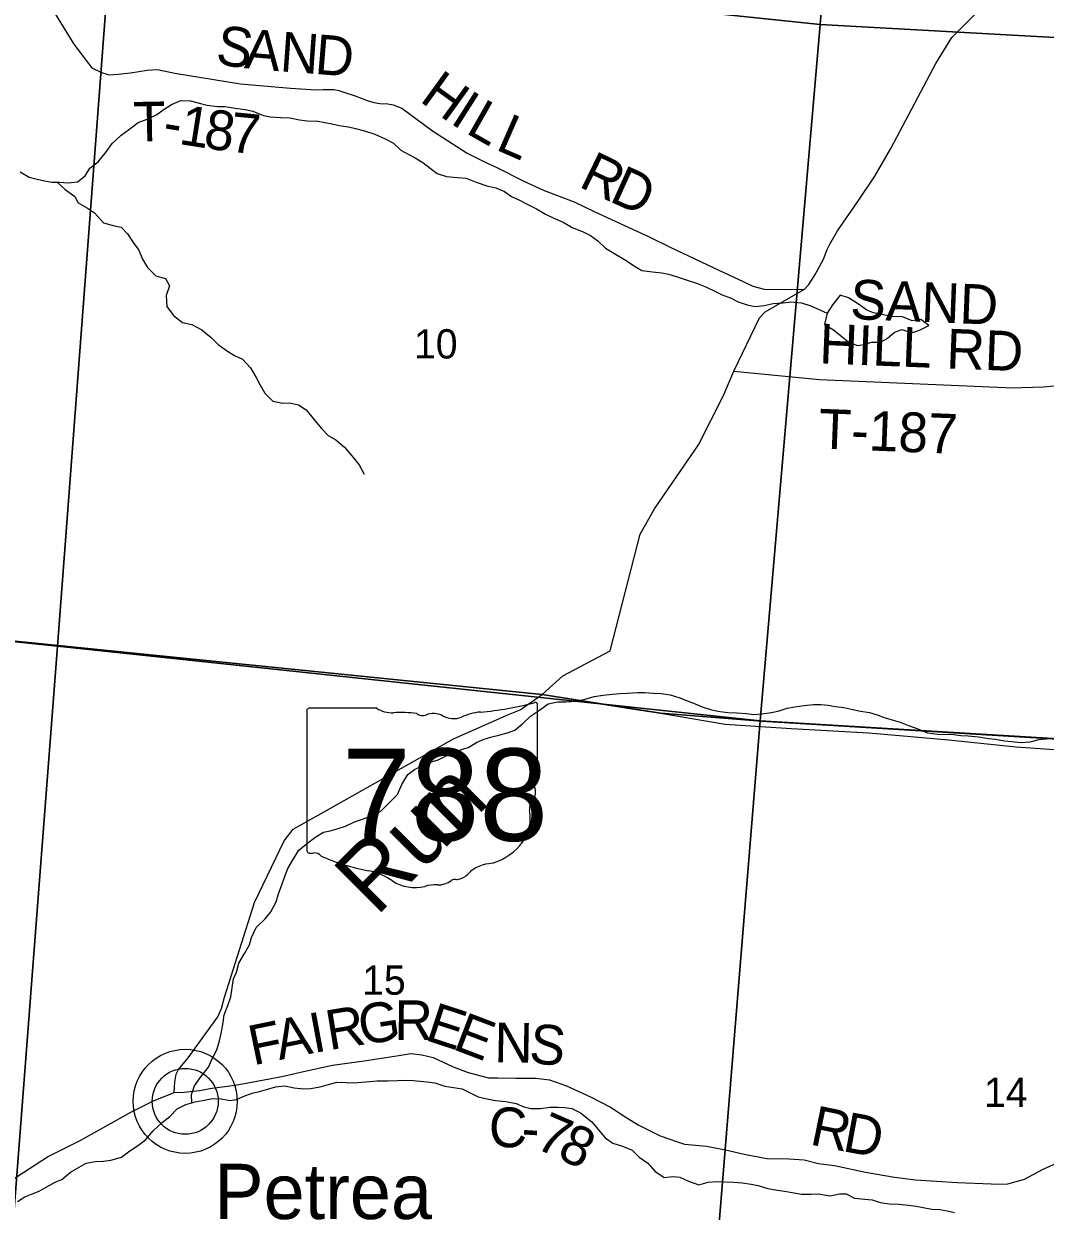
# Model space of a CAD drawing. Extents: x 1715311 to 2083412, y 146837 to 553079.
# Drawn here: x 1938656 to 1946363, y 390110 to 399072 of the extents above; entities that cross this region are included whole.
import ezdxf

# ---------------------------------------------------------------- set-up
doc = ezdxf.new("R2010")
doc.units = 0
for name, color, linetype in [('GM_X_County_Road', 7, 'Continuous'), ('GM_X_County_Road_Text', 7, 'Continuous'), ('GM_X_Minor_Lake', 7, 'Continuous'), ('GM_X_Minor_River', 7, 'Continuous'), ('GM_X_Minor_River_Text', 7, 'Continuous'), ('GM_X_Section', 7, 'Continuous'), ('GM_X_Section_Text', 7, 'Continuous'), ('GM_X_State_Location', 7, 'Continuous'), ('GM_X_State_Route', 7, 'Continuous'), ('GM_X_State_Shield', 7, 'Continuous'), ('GM_X_Township', 7, 'Continuous'), ('GM_X_Township_Road', 7, 'Continuous'), ('GM_X_Township_Road_Text', 7, 'Continuous'), ('GM_X_Township_ROW', 7, 'Continuous'), ('GM_X_Unincorporated', 7, 'Continuous'), ('GM_X_Unincorporated_Location', 7, 'Continuous'), ('GM_X_Unincorporated_Text', 7, 'Continuous')]:
    doc.layers.add(name, color=color, linetype=linetype)

msp = doc.modelspace()

# ---------------------------------------------------------------- linework, layer by layer
at = {"layer": 'GM_X_County_Road'}
msp.add_lwpolyline([(1939790.6, 391006.5), (1939865.4, 391008), (1939981.4, 391021.7), (1940074.5, 391038.5), (1940251.5, 391062.9), (1940509.5, 391108.8), (1940625.4, 391133.2), (1940766.3, 391164), (1940984.9, 391212.6), (1941226, 391246.2), (1941487.5, 391284.7), (1941578, 391299.8), (1941660.9, 391289.7), (1941746.3, 391269.6), (1941897, 391201.2), (1942010.6, 391156.5), (1942163.5, 391116.3), (1942233.8, 391116.3), (1942369.5, 391113.8), (1942520.3, 391113.8), (1942623.3, 391101.2), (1942751.5, 391055.9), (1942936.3, 390970.9), (1943083.6, 390896), (1943206.3, 390814.6), (1943291.7, 390761.8), (1943457.6, 390678.9), (1943588.3, 390633.6), (1943641.2, 390616.5), (1943806.9, 390601.5), (1943950.5, 390572.6), (1944091.6, 390540.7), (1944262.3, 390507.9), (1944429.6, 390504.6), (1944544.4, 390498.1), (1944653.1, 390470.5), (1944774.1, 390455.4), (1945007.1, 390406.2), (1945226.9, 390366.8), (1945384.4, 390347.1), (1945702.6, 390327.4), (1945955.3, 390317.5), (1946043.9, 390314.2), (1946082.3, 390318.1), (1946206.3, 390351.4), (1946343.8, 390425.3), (1946452.8, 390476.1)], dxfattribs=at)
at = {"layer": 'GM_X_Minor_Lake'}
for points in [[(1945394.3, 396752.8), (1945420.2, 396761.3), (1945484.2, 396795.2), (1945424.4, 396841.4), (1945358.4, 396829.6), (1945286.6, 396859.9), (1945208.7, 396864.1), (1945140.8, 396874.4), (1945068.9, 396890.6), (1945017, 396910.8), (1944955.2, 396955.1), (1944879.5, 397003.4), (1944815.6, 397023.6), (1944757.4, 396951.8), (1944719.2, 396887.8)], [(1944719.2, 396887.8), (1944699, 396803.8), (1944764.8, 396761.5), (1944830.5, 396709.2), (1944882.3, 396669), (1944948.2, 396644.8), (1945000.2, 396650.6), (1945052.2, 396670.5), (1945120.1, 396668.2), (1945170.2, 396698.1), (1945226.3, 396744), (1945284.3, 396763.8), (1945354.1, 396739.5), (1945394.3, 396752.8)]]:
    msp.add_lwpolyline(points, dxfattribs=at)
at = {"layer": 'GM_X_Minor_River'}
for points in [[(1938628.3, 397955.4), (1938696.1, 397915.1), (1938748, 397902.9), (1938813.9, 397886.7), (1938867.8, 397876.5), (1938925.8, 397876.3), (1938991.7, 397872.1), (1939061.7, 397879.9), (1939119.8, 397925.7), (1939155.9, 397981.7), (1939218.1, 398031.5), (1939280.3, 398109.4), (1939322.4, 398169.3), (1939390.6, 398231.2), (1939446.7, 398273), (1939518.8, 398326.8), (1939586.8, 398352.6), (1939660.9, 398386.4), (1939717, 398428.3), (1939771.1, 398464.1), (1939841.1, 398494), (1939915, 398491.7), (1939988.9, 398471.4), (1940040.8, 398459.2), (1940118.7, 398449), (1940176.6, 398448.8), (1940250.5, 398436.5), (1940326.4, 398424.2), (1940384.3, 398412), (1940464.2, 398379.7), (1940516.1, 398369.5), (1940594, 398365.3), (1940663.9, 398363), (1940735.8, 398346.8), (1940795.7, 398340.6), (1940875.6, 398336.3), (1940927.6, 398328.1), (1940981.5, 398317.9), (1941035.4, 398305.7), (1941105.3, 398293.5), (1941159.2, 398281.3), (1941227.1, 398265), (1941304.9, 398238.7), (1941382.7, 398204.4), (1941446.6, 398172.2), (1941500.3, 398117.9), (1941556.2, 398087.7), (1941610, 398059.5), (1941667.9, 398025.3), (1941723.7, 397983), (1941775.5, 397942.8), (1941845.4, 397918.6), (1941927.3, 397912.3), (1941993.2, 397906), (1942071, 397877.8), (1942150.8, 397849.5), (1942218.7, 397833.2), (1942284.6, 397807), (1942336.4, 397768.7), (1942392.3, 397742.5), (1942464.1, 397706.2), (1942523.9, 397676), (1942593.7, 397635.7), (1942649.6, 397607.5), (1942725.4, 397575.2), (1942793.2, 397535), (1942877, 397502.6), (1942932.9, 397474.4), (1942986.7, 397434.2), (1943044.4, 397377.9), (1943108.2, 397341.7), (1943202, 397285.3), (1943257.8, 397247.1), (1943319.6, 397210.8), (1943399.5, 397200.5), (1943469.4, 397192.3), (1943521.3, 397182.1), (1943579.2, 397163.9), (1943653.1, 397139.6), (1943732.9, 397115.3), (1943808.7, 397085), (1943870.6, 397054.8), (1943926.4, 397026.6), (1943994.3, 397000.3), (1944046.1, 396974.1), (1944114, 396951.9)], [(1938907.8, 397876.4), (1938969.5, 397822.1), (1939041.3, 397769.8), (1939067.1, 397719.7), (1939136.9, 397679.4), (1939190.7, 397645.1), (1939258.4, 397570.8), (1939340.3, 397548.5), (1939392.2, 397538.4), (1939440, 397486.1), (1939481.7, 397421.9), (1939523.5, 397363.7), (1939553.2, 397295.5), (1939589, 397233.3), (1939652.7, 397171.1), (1939724.6, 397148.8), (1939756.4, 397094.6), (1939730.1, 397022.6), (1939735.8, 396938.5), (1939785.6, 396870.3), (1939855.3, 396818), (1939925.2, 396801.7), (1940001, 396763.4), (1940070.7, 396705.1), (1940122.5, 396650.9), (1940194.3, 396602.6), (1940246.1, 396568.4), (1940306, 396542.2), (1940367.7, 396475.9), (1940409.4, 396401.7), (1940437.2, 396349.5), (1940474.9, 396285.3), (1940536.7, 396225), (1940610.6, 396208.8), (1940662.5, 396212.6), (1940730.4, 396196.3), (1940788.2, 396158.1), (1940849.9, 396081.8), (1940905.6, 396015.6), (1940953.4, 395965.3), (1941011.2, 395931.1), (1941077, 395876.8), (1941130.7, 395810.6), (1941186.4, 395742.3), (1941224.2, 395672.1)], [(1944114, 396951.9), (1944175.9, 396939.7), (1944243.9, 396945.5), (1944311.9, 396961.2), (1944385.8, 396967), (1944443.8, 396974.8), (1944523.7, 396966.5), (1944595.5, 396942.3), (1944719.2, 396887.8)], [(1939923.6, 390928), (1939921.2, 390991.7), (1939943.4, 391057.7), (1939993.6, 391125.6), (1940049.8, 391197.4), (1940077.9, 391259.4), (1940114.1, 391327.3), (1940132.4, 391397.3), (1940148.6, 391465.4), (1940160.8, 391535.4), (1940169, 391591.4), (1940195.2, 391663.4), (1940219.4, 391729.4), (1940227.7, 391795.4), (1940239.9, 391863.4), (1940262.1, 391915.4), (1940280.3, 391983.4), (1940322.5, 392055.3), (1940358.7, 392121.3), (1940374.8, 392175.3), (1940411.1, 392251.2), (1940477.2, 392317.1), (1940519.4, 392369), (1940559.6, 392444.9), (1940577.8, 392504.9), (1940604, 392572.9), (1940620.2, 392624.9), (1940648.4, 392696.9), (1940690.6, 392770.8), (1940732.8, 392834.8), (1940786.9, 392880.6), (1940861, 392936.4), (1940917.1, 392970.3), (1940969.1, 392982.1), (1941021.1, 392996), (1941083.1, 393015.8), (1941151.2, 393049.6), (1941219.2, 393071.4), (1941277.2, 393093.2), (1941349.3, 393129), (1941475.6, 393254.7), (1941509.8, 393330.7), (1941554.1, 393406.6), (1941604.1, 393444.5), (1941656.2, 393468.3), (1941716.2, 393496.1), (1941782.2, 393518), (1941842.3, 393547.8), (1941892.3, 393569.6), (1941958.3, 393595.5), (1942008.4, 393611.3), (1942072.4, 393647.1), (1942122.5, 393671), (1942188.5, 393690.8), (1942240.5, 393702.6), (1942312.5, 393724.4), (1942362.5, 393740.2), (1942422.6, 393792.1), (1942478.7, 393846), (1942546.8, 393891.8), (1942612.9, 393939.6), (1942682.9, 393955.4), (1942748.9, 393955.2), (1942824.8, 393960.9), (1942892.8, 393974.7), (1942960.8, 393994.5), (1943028.8, 394004.3), (1943098.8, 394012.1), (1943154.7, 394017.9), (1943212.7, 394019.7), (1943286.6, 394025.5), (1943342.6, 394025.3), (1943408.5, 394021.1), (1943466.5, 394016.9), (1943534.4, 394008.6), (1943598.2, 393986.4), (1943656.1, 393964.2), (1943721.9, 393939.9), (1943773.8, 393917.8), (1943837.7, 393897.5), (1943893.6, 393885.3), (1943967.5, 393875.1), (1944037.4, 393872.8), (1944109.3, 393866.6), (1944163.3, 393860.4), (1944225.2, 393864.2), (1944299.2, 393874), (1944355.2, 393887.8), (1944415.2, 393907.6), (1944475.2, 393917.4), (1944545.2, 393927.2), (1944615.1, 393935), (1944669.1, 393934.8), (1944725, 393928.6), (1944780.9, 393920.4), (1944844.8, 393912.2), (1944910.7, 393896), (1944970.6, 393883.8), (1945038.5, 393873.5), (1945096.4, 393857.3), (1945148.3, 393837.1)], [(1945148.3, 393837.1), (1945216.2, 393816.9), (1945270.1, 393800.7), (1945331.9, 393776.5), (1945401.8, 393750.2), (1945475.6, 393721.9), (1945551.5, 393709.7), (1945673.4, 393709.2), (1945727.3, 393701.1), (1945781.2, 393698.9), (1945861.1, 393690.6), (1945935, 393678.3), (1945987, 393672.2), (1946054.9, 393659.9), (1946108.8, 393655.8), (1946182.7, 393647.5), (1946250.7, 393653.3), (1946318.6, 393671.1), (1946394.6, 393678.8)], [(1938609.5, 390183.3), (1938663.6, 390219.2), (1938715.6, 390239), (1938771.7, 390262.9), (1938825.7, 390292.7), (1938893.8, 390328.5), (1938943.8, 390350.4), (1939007.9, 390406.2), (1939074, 390444), (1939126.1, 390473.9), (1939194.1, 390485.6), (1939258, 390487.4), (1939314, 390495.3), (1939394, 390519), (1939456.1, 390566.8), (1939522.2, 390608.7), (1939578.3, 390652.5), (1939632.5, 390716.4), (1939700.6, 390780.2), (1939758.7, 390826.1), (1939814.9, 390881.9), (1939878.9, 390915.8), (1939950.9, 390935.5), (1940004.9, 390945.4), (1940068.9, 390959.2), (1940132.9, 390961), (1940210.7, 390946.7), (1940262.7, 390952.5), (1940312.8, 390976.4), (1940380.8, 391002.2), (1940434.8, 391014), (1940488.8, 391029.8), (1940554.8, 391049.6), (1940626.8, 391057.4), (1940696.6, 391041.1), (1940766.6, 391032.9), (1940820.5, 391036.7), (1940892.5, 391048.5), (1940944.5, 391064.3), (1941018.5, 391084.1), (1941088.4, 391081.9), (1941146.4, 391079.7), (1941208.3, 391083.5), (1941266.3, 391089.3), (1941320.3, 391095.1), (1941404.2, 391094.8), (1941476.1, 391096.6), (1941540.1, 391098.4), (1941594, 391096.2), (1941648, 391092), (1941699.9, 391085.8), (1941757.8, 391079.7), (1941833.7, 391053.4), (1941897.6, 391043.1), (1941963.5, 391034.9), (1942015.4, 391008.7), (1942085.2, 390972.5), (1942141.1, 390962.3), (1942215, 390946), (1942292.9, 390937.8), (1942372.7, 390923.5), (1942430.6, 390897.3), (1942482.5, 390885.1), (1942554.4, 390886.8), (1942628.4, 390894.6), (1942686.4, 390896.4), (1942738.3, 390894.2), (1942792.2, 390886), (1942858.1, 390853.8), (1942943.7, 390785.5), (1943043.2, 390665), (1943101.1, 390624.8), (1943172.9, 390600.5), (1943246.7, 390570.3), (1943298.5, 390518), (1943364.3, 390471.8), (1943418, 390413.6), (1943487.8, 390365.3), (1943555.8, 390373.1), (1943607.7, 390366.9), (1943671.5, 390336.6), (1943749.4, 390308.4), (1943819.4, 390330.1), (1943887.3, 390333.9), (1944011.2, 390329.5), (1944077.1, 390325.3), (1944145, 390315.1), (1944197, 390304.9), (1944270.8, 390280.6), (1944342.7, 390268.4), (1944396.6, 390262.2), (1944454.5, 390252), (1944524.4, 390239.8)], [(1944524.4, 390239.8), (1944598.4, 390239.5), (1944650.3, 390241.3), (1944740.2, 390227), (1944810.2, 390242.8), (1944862.1, 390242.6), (1944924, 390208.4), (1945001.9, 390200.1), (1945057.8, 390195.9), (1945117.7, 390175.7), (1945185.6, 390165.5), (1945261.5, 390163.2), (1945331.4, 390157), (1945389.3, 390148.8), (1945441.2, 390138.6), (1945507.1, 390126.4), (1945569.1, 390124.2), (1945623, 390114), (1945678.9, 390101.8)]]:
    msp.add_lwpolyline(points, dxfattribs=at)
at = {"layer": 'GM_X_Section'}
for points in [[(1939653.3, 405072.8), (1939733.3, 405066.8), (1945111.7, 404583.3), (1944666, 399066.9), (1939307.7, 399628.4)], [(1950462.1, 404129.8), (1950018.5, 398769.4), (1944666, 399066.9), (1945111.7, 404583.3), (1945173.4, 404578)], [(1939307.7, 399628.4), (1938910.1, 394376.1), (1933575.8, 394927.6), (1934039.3, 400155.9)], [(1944666, 399066.9), (1944212.4, 393810.6), (1938910.1, 394376.1), (1939307.7, 399628.4)], [(1944666, 399066.9), (1950018.5, 398769.4), (1949552.9, 393489.1), (1944212.4, 393810.6)], [(1933575.8, 394927.6), (1938910.1, 394376.1), (1938506.5, 389105.8), (1933128.2, 389659.4)], [(1938910.1, 394376.1), (1944212.4, 393810.6), (1943784.9, 388574.3), (1938506.5, 389105.8)], [(1944212.4, 393810.6), (1949552.9, 393489.1), (1949095.4, 388230.7), (1943784.9, 388574.3)]]:
    msp.add_lwpolyline(points, close=True, dxfattribs=at)
at = {"layer": 'GM_X_State_Route'}
for points in [[(1939793.1, 391048.9), (1939795.2, 391084.3), (1939807.4, 391143.9), (1939824.2, 391180), (1939897.3, 391268.7), (1940120.3, 391577.5), (1940147.8, 391639.4), (1940170, 391726.8), (1940397.6, 392440.7), (1940622, 392905.3), (1940689.9, 392994), (1940877.7, 393098.4), (1941898.7, 393674.7), (1942313.4, 393858.3), (1942400.7, 393894.7), (1942568, 394010.2), (1942724.4, 394149.8), (1943081.2, 394340.3), (1943307.2, 395220.7), (1943416, 395412), (1943748.2, 395893.6), (1943936.2, 396266.3), (1944013.7, 396449.3), (1944208.2, 396853.4), (1944250.4, 396898.2), (1944380.7, 396974.8), (1944547.8, 397069.3), (1944581, 397105), (1944627.6, 397179.6), (1944690.5, 397296.2), (1944716.9, 397367.7), (1944737.2, 397408.1), (1944795.4, 397508.4), (1944950.1, 397729.9), (1945077.5, 397921.1), (1945198.4, 398129.9), (1945537.1, 398773), (1945657.6, 398968.2), (1945697.8, 399008.4), (1945847, 399157.7)], [(1938289.2, 390169.2), (1938835.5, 390522), (1939083.2, 390644.6), (1939464, 390858.4), (1939636.4, 390942.3), (1939790.6, 391006.5), (1939793.1, 391048.9)]]:
    msp.add_lwpolyline(points, dxfattribs=at)
at = {"layer": 'GM_X_State_Shield'}
for p, q in [((1941319.8, 393906), (1940810.2, 393906)), ((1942533.3, 393379.4), (1942533.3, 393932.2)), ((1940793.1, 393887.8), (1940793.1, 392831.2)), ((1942533.1, 393379.6), (1942533.3, 393379.4))]:
    msp.add_line(p, q, dxfattribs=at)
for centre, major_axis, start_param, end_param in [((1940813, 393890), (20.2, 0), 1.712693, 3.28349), ((1941441.2, 394028.6), (195.5, 0), 4.042523, 4.731795), ((1941913.4, 395346.5), (1845.5, 0), 4.814394, 5.042369), ((1942514, 393934.5), (19.4, 0), 6.141152, 7.989035), ((1941506, 393312.8), (702, 0), 1.404758, 1.657858), ((1941665.4, 393895.5), (56.4, 0), 3.836095, 5.185415), ((1941748.2, 393773.4), (117.3, 0), 0.950623, 2.079405), ((1941899.6, 393940.9), (141.1, 0), 4.081561, 5.145723), ((1942148.8, 393583.3), (371.3, 0), 1.699011, 2.107814), ((1942528.8, 393338.8), (30, 0), 1.883978, 3.671073), ((1942512.6, 393377.3), (20.7, 0), 5.05454, 6.418171), ((1942338.1, 393269), (180, 0), 5.934695, 6.695948), ((1942602.7, 393148.1), (130.9, 0), 2.387724, 3.262537), ((1942016.8, 393077.8), (461.6, 0), 5.101752, 6.440018), ((1940813.2, 392828.9), (20.3, 0), 3.00124, 4.508301), ((1940816.3, 392937), (155.2, 0), 4.665946, 4.897461), ((1940848, 392770.2), (56, 0), 0.519207, 1.627899), ((1941554.6, 393719.5), (1332.7, 0), 4.195997, 4.488961), ((1942211.4, 392534.5), (252.8, 0), 1.647645, 2.488434), ((1941157.3, 392356.5), (417, 0), 0.823519, 1.323587), ((1941891.1, 392728.8), (149.1, 0), 4.937069, 5.64225), ((1941608.3, 392765), (264.6, 0), 4.026481, 4.996735), ((1941761.2, 392399.6), (217.4, 0), 1.495662, 1.94098), ((1941780.5, 392685.8), (141, 0), 4.691044, 5.507374), ((1941908, 392583.5), (39.7, 0), 1.147584, 2.315152)]:
    msp.add_ellipse(centre, major_axis=major_axis, ratio=0.8, start_param=start_param, end_param=end_param, dxfattribs=at)
at = {"layer": 'GM_X_Township'}
for points in [[(1954591.4, 393055), (1949530.3, 393453.8), (1947535.1, 393607.2), (1944226.4, 393808.8), (1943459.4, 393868.8), (1942568, 394010.2), (1933970.2, 394879.8)], [(1933970.2, 394879.8), (1942568, 394010.2), (1943459.4, 393868.8), (1944226.4, 393808.8), (1947535.1, 393607.2), (1949530.3, 393453.8), (1954591.4, 393055), (1954943.6, 393039.7), (1954847, 392205.4), (1954821.8, 391904.1), (1954755.7, 391177.5), (1954712.1, 390316), (1954179.1, 384547.2), (1954168.7, 384419.8), (1954163, 384350.7), (1954148.2, 384241.8), (1954130.8, 384197.2), (1953921.9, 382139), (1953708.9, 379666.7), (1953358.5, 375895.1)]]:
    msp.add_lwpolyline(points, dxfattribs=at)
at = {"layer": 'GM_X_Township_Road'}
for points in [[(1938893, 399147.6), (1939035.3, 398919.6), (1939127.7, 398795.7), (1939171, 398740.6), (1939237.8, 398707.2), (1939298.7, 398687.5), (1939367.6, 398691.5), (1939462, 398703.2), (1939587.8, 398722.9), (1939664.5, 398726.9), (1939796.3, 398699.3), (1940291.8, 398618.7), (1940669.4, 398587.2), (1940860.1, 398573.4), (1940915.2, 398577.4), (1940995.2, 398576.4), (1941034.6, 398568.8), (1941086.7, 398551), (1941150.2, 398530.6), (1941255.6, 398491.3), (1941301.3, 398478.5), (1941343.2, 398470.9), (1941402.9, 398468.4), (1941444.8, 398460.8), (1941508.3, 398435.4), (1941739.5, 398265.1), (1942002.8, 398096.9), (1942136.8, 398027.9), (1942225.8, 397987.9), (1942428.8, 397883.9), (1942583.7, 397812.9), (1942808.1, 397728.9), (1942966, 397652.1), (1943370.2, 397466.6), (1943533.8, 397385.7), (1943905.3, 397210.6), (1944084.3, 397128), (1944156.9, 397091.2), (1944243.5, 397070.3), (1944445.4, 397066.3), (1944547.8, 397069.3)], [(1944013.7, 396449.3), (1944659.9, 396388.3), (1946121.8, 396325.5), (1946184.5, 396327.3)], [(1945349.3, 393693.5), (1945634.3, 393668.8), (1946144.4, 393614.3), (1946611.8, 393581.5)]]:
    msp.add_lwpolyline(points, dxfattribs=at)
at = {"layer": 'GM_X_Township_ROW'}
for points in [[(1946184.5, 396327.3), (1946349.1, 396332), (1946455.3, 396342), (1946571.6, 396350), (1946687.9, 396317.9), (1946733.8, 396308.9), (1946771.4, 396307.1), (1946809.1, 396314.3), (1946848.5, 396325.1), (1946862.9, 396330.5), (1946896.5, 396325.8), (1947020.7, 396285.7), (1947092.9, 396263.7), (1947231.2, 396247.6), (1947587.2, 396255.8), (1947996.2, 396230.6), (1948343.5, 396208.2), (1948581.8, 396195.3), (1948718.3, 396191.3)], [(1942568, 394010.2), (1943244.6, 393902.9)], [(1943244.6, 393902.9), (1943459.4, 393868.8), (1943949.5, 393787), (1944447.4, 393753), (1945031.8, 393721.1), (1945349.3, 393693.5)]]:
    msp.add_lwpolyline(points, dxfattribs=at)
at = {"layer": 'GM_X_Unincorporated'}
for radius in [392.8, 249]:
    msp.add_circle((1939874.4, 390939.7), radius, dxfattribs=at)
at = {"layer": 'GM_X_Unincorporated_Location'}
msp.add_line((1939874.4, 390939.7), (1939874.4, 390939.7), dxfattribs=at)

# ---------------------------------------------------------------- texts
at = {"layer": 'GM_X_County_Road_Text'}
for s, rotation, p in [('G', 8.37172, (1941203.6, 391364.7)), ('R', 359.82827, (1941453, 391402.2)), ('E', 341.83474, (1941674.9, 391405.5)), ('A', 11.48924, (1940584.8, 391250.6)), ('I', 10.52758, (1940842.2, 391302.9)), ('R', 9.27111, (1940961.6, 391325.2)), ('E', 339.10187, (1941884.5, 391336.8)), ('F', 11.64541, (1940386.8, 391209.8)), ('N', 358.92085, (1942204.8, 391235.2)), ('S', 354.46056, (1942462.6, 391230.6)), ('C', 359.25452, (1942164, 390595)), ('7', 336.77408, (1942503.1, 390590.9)), ('R', 348.48341, (1944579, 390615.8)), ('D', 349.46273, (1944825.8, 390565.5)), ('8', 333.92137, (1942669.3, 390519.6)), ('-', 356.58678, (1942406.7, 390591.9))]:
    msp.add_text(s, height=300, rotation=rotation, dxfattribs=at).set_placement(p)
at = {"layer": 'GM_X_Minor_River_Text'}
msp.add_text('Run', height=499.99, rotation=45.0001, dxfattribs=at).set_placement((1941315.5, 392328.5))
at = {"layer": 'GM_X_Section_Text'}
for s, p in [('10', (1941600.8, 396546.1)), ('15', (1941209.2, 391744.1)), ('14', (1945901.8, 390898.1))]:
    msp.add_text(s, height=221, rotation=0.00001, dxfattribs=at).set_placement(p)
at = {"layer": 'GM_X_State_Location'}
for s in ['s', 'r']:
    msp.add_text(s, height=1, dxfattribs=at).set_placement((1941643.6, 393289.2))
msp.add_text('788', height=1, rotation=0.00001, dxfattribs=at).set_placement((1941290.6, 393216.5))
at = {"layer": 'GM_X_State_Shield'}
msp.add_text('788', height=696.1, dxfattribs=at).set_placement((1941058.8, 392905.7))
at = {"layer": 'GM_X_Township_Road_Text'}
for s, rotation, p in [('S', 351.56885, (1940096.4, 398769.7)), ('A', 354.89622, (1940315.5, 398737.8)), ('N', 355.86186, (1940583.9, 398713.9)), ('D', 355.28446, (1940846.5, 398694.9)), ('H', 324.13922, (1941635.3, 398491.7)), ('I', 327.61351, (1941865.4, 398326.1)), ('T', 1.0886, (1939484.8, 398181.8)), ('L', 330.38736, (1941982.8, 398252.1)), ('1', 350.92898, (1939818.7, 398166.4)), ('8', 351.59843, (1940004.9, 398136.6)), ('7', 354.34932, (1940203.3, 398107.7)), ('L', 336.38895, (1942208.1, 398126.1)), ('-', 350.47223, (1939694.6, 398187.2)), ('R', 334.11396, (1942835.8, 397847.6)), ('D', 335.67713, (1943065.5, 397736.4)), ('SAND', 357.72985, (1944888.7, 396844.2)), ('HILL RD', 357.71632, (1944655, 396510)), ('T-187', 357.75445, (1944649.4, 395867.1))]:
    msp.add_text(s, height=300, rotation=rotation, dxfattribs=at).set_placement(p)
at = {"layer": 'GM_X_Unincorporated_Text'}
msp.add_text('Petrea', height=417, rotation=0.00001, dxfattribs=at).set_placement((1940093.8, 390051.2))

doc.saveas('drawing.dxf')
